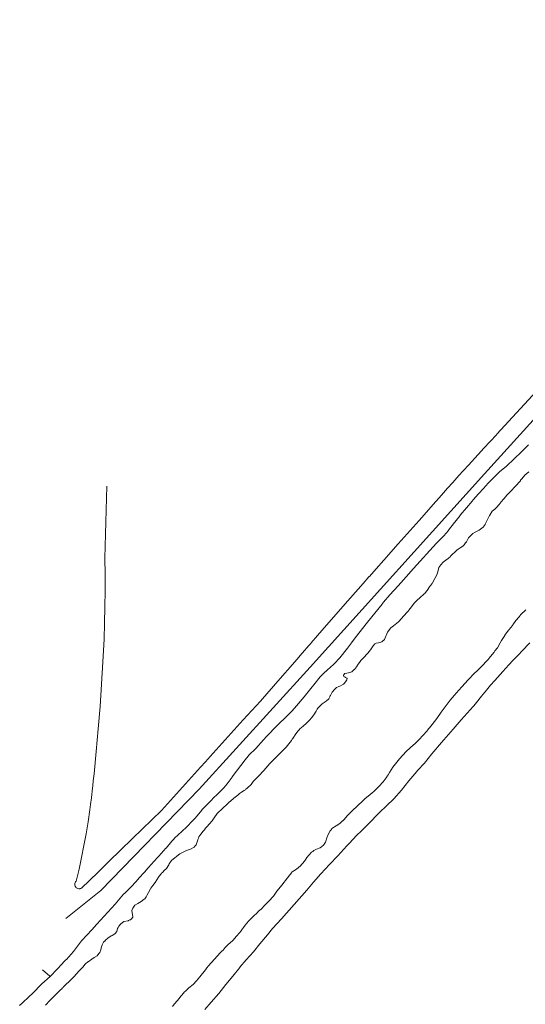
# Model space of a CAD drawing. Header units: metres. Extents: x 152391 to 157968, y 462336 to 467280.
# Tile 308 of 656: x 153333 to 153386, y 466685 to 466789. Entities that reach past the tile are written whole.
import ezdxf

# ---------------------------------------------------------------- set-up
doc = ezdxf.new("R2010")
doc.units = ezdxf.units.M
doc.header["$LTSCALE"] = 0.75
for name, color, linetype, lineweight in [('B-WE-GR-GRAS-GV', 251, 'Continuous', 13), ('B-WE-OG-WATER_SLOOT-GV', 251, 'Continuous', 18), ('B-WE-VH-VERHARDING_FUNDERING_ZAND-GV', 251, 'Continuous', 18)]:
    doc.layers.add(name, color=color, linetype=linetype, lineweight=lineweight)

msp = doc.modelspace()

# ---------------------------------------------------------------- linework, layer by layer
at = {"layer": 'B-WE-GR-GRAS-GV'}
for points in [[(153425.33, 466788.6), (153423.43, 466786.48), (153403.73, 466764.84), (153381.82, 466740.7), (153363.45, 466720.32), (153351.74, 466707.43), (153341.35, 466696.76), (153337.66, 466693.79)], [(153341.99, 466739.39), (153341.78, 466731.79), (153341.8, 466730.08), (153341.8, 466728.37), (153341.79, 466726.67), (153341.75, 466724.96), (153341.7, 466723.25), (153341.58, 466720.89), (153341.44, 466718.52), (153341.27, 466716.16), (153341.08, 466713.79), (153340.87, 466711.43), (153340.64, 466709.07), (153340.56, 466708.32), (153340.51, 466707.8), (153340.48, 466707.55), (153340.36, 466706.55), (153340.36, 466706.53), (153340.27, 466705.81), (153340.2, 466705.27), (153340.01, 466704.01), (153339.8, 466702.75), (153339.57, 466701.49), (153339.32, 466700.24), (153339.05, 466698.99), (153338.76, 466697.75), (153338.69, 466697.67), (153338.64, 466697.59), (153338.61, 466697.49), (153338.61, 466697.39), (153338.62, 466697.3), (153338.65, 466697.2), (153338.7, 466697.12), (153338.76, 466697.05), (153338.77, 466697.05), (153338.85, 466696.99), (153338.94, 466696.96), (153339.04, 466696.94), (153339.13, 466696.94), (153339.18, 466696.96), (153339.23, 466696.97), (153339.32, 466697.01), (153341.02, 466698.67), (153342.26, 466699.88), (153343.38, 466700.96), (153344.7, 466702.24), (153347.75, 466705.2), (153351.87, 466709.76), (153352.39, 466710.34), (153352.89, 466710.89), (153356.38, 466714.75), (153358.18, 466716.74), (153358.4, 466716.98), (153360.03, 466718.85), (153361.82, 466720.89), (153362.02, 466721.13), (153362.6, 466721.79), (153362.63, 466721.83), (153363.31, 466722.6), (153363.43, 466722.73), (153363.5, 466722.82), (153363.54, 466722.87), (153364.22, 466723.64), (153366.89, 466726.7), (153369.02, 466729.13), (153369.64, 466729.83), (153369.66, 466729.86), (153369.66, 466729.86), (153369.69, 466729.89), (153370.41, 466730.7), (153371.21, 466731.6), (153371.98, 466732.47), (153372.7, 466733.29), (153372.73, 466733.32), (153374.93, 466735.79), (153376.69, 466737.78), (153376.73, 466737.83), (153377.28, 466738.45), (153377.93, 466739.18), (153378.48, 466739.8), (153379.11, 466740.51), (153379.15, 466740.56), (153379.54, 466740.99), (153379.61, 466741.07), (153380.12, 466741.62), (153381.14, 466742.73), (153381.14, 466742.73), (153381.16, 466742.75), (153381.17, 466742.77), (153381.18, 466742.77), (153381.75, 466743.4), (153383.08, 466744.83), (153383.11, 466744.87), (153388.53, 466750.74)], [(153335.21, 466688.4), (153335.97, 466687.71), (153336.01, 466687.67), (153336.3, 466687.98), (153336.48, 466688.17), (153336.64, 466688.34), (153336.91, 466688.63), (153336.99, 466688.71), (153337.04, 466688.77), (153337.67, 466689.43), (153337.73, 466689.49), (153338.46, 466690.32), (153339.01, 466691.04), (153339.33, 466691.45), (153339.35, 466691.47), (153339.35, 466691.47), (153339.86, 466692.03), (153340.4, 466692.6), (153340.94, 466693.22), (153342.86, 466695.32), (153343.74, 466696.36), (153343.87, 466696.49), (153344.61, 466697.22), (153345.31, 466697.99), (153345.34, 466698.03), (153345.98, 466698.71), (153346.32, 466699.11), (153346.77, 466699.62), (153346.87, 466699.73), (153347.48, 466700.38), (153348.22, 466701.22), (153348.24, 466701.23), (153348.86, 466701.97), (153349.04, 466702.18), (153349.14, 466702.28), (153349.88, 466702.98), (153349.89, 466702.99), (153350.42, 466703.47), (153351.02, 466704.11), (153351.26, 466704.35), (153351.51, 466704.64), (153352.01, 466705.24), (153352.02, 466705.25), (153352.3, 466705.54), (153352.59, 466705.86), (153352.88, 466706.15), (153353.08, 466706.37), (153353.13, 466706.41), (153353.13, 466706.42), (153353.73, 466706.98), (153354.06, 466707.32), (153354.24, 466707.51), (153354.33, 466707.6), (153354.68, 466708.02), (153355.2, 466708.72), (153355.21, 466708.73), (153356.58, 466710.53), (153356.88, 466710.92), (153356.98, 466711.02), (153357.71, 466711.73), (153358.51, 466712.63), (153358.84, 466712.99), (153359.97, 466714.17), (153360.14, 466714.34), (153360.85, 466715.02), (153360.86, 466715.03), (153360.87, 466715.04), (153361.53, 466715.7), (153362.01, 466716.23), (153362.81, 466717.19), (153363.64, 466718.24), (153363.81, 466718.45), (153364.49, 466719.28), (153364.84, 466719.63), (153365.25, 466720.04), (153365.91, 466720.59), (153365.98, 466720.66), (153366.56, 466721.3), (153367.36, 466722.31), (153367.37, 466722.32), (153367.8, 466722.89), (153368.17, 466723.39), (153369.49, 466725.04), (153371.02, 466726.96), (153371.07, 466727.02), (153371.08, 466727.02), (153371.18, 466727.15), (153371.84, 466727.94), (153372.72, 466728.9), (153373.55, 466729.84), (153374.35, 466730.73), (153376.77, 466733.4), (153376.79, 466733.41), (153377.45, 466734.08), (153377.53, 466734.17), (153378.03, 466734.74), (153378.04, 466734.75), (153378.67, 466735.57), (153378.67, 466735.58), (153378.68, 466735.59), (153379.25, 466736.3), (153379.27, 466736.33), (153379.92, 466737.13), (153380.52, 466737.82), (153380.64, 466737.97), (153381.2, 466738.59), (153381.71, 466739.14), (153382.22, 466739.73), (153382.25, 466739.76), (153382.25, 466739.77), (153382.35, 466739.86), (153382.82, 466740.31), (153383.41, 466740.92), (153384.13, 466741.52), (153384.96, 466742.27), (153385.71, 466742.99), (153386.45, 466743.76)]]:
    msp.add_lwpolyline(points, dxfattribs=at)
at = {"layer": 'B-WE-OG-WATER_SLOOT-GV'}
for points in [[(153386.45, 466743.76), (153385.71, 466742.99), (153384.96, 466742.27), (153384.13, 466741.52), (153383.41, 466740.92), (153382.82, 466740.31), (153382.35, 466739.86), (153382.25, 466739.77), (153382.25, 466739.76), (153382.22, 466739.73), (153381.71, 466739.14), (153381.2, 466738.59), (153380.64, 466737.97), (153380.52, 466737.82), (153379.92, 466737.13), (153379.27, 466736.33), (153379.25, 466736.3), (153378.68, 466735.59), (153378.67, 466735.58), (153378.67, 466735.57), (153378.04, 466734.75), (153378.03, 466734.74), (153377.53, 466734.17), (153377.45, 466734.08), (153376.79, 466733.41), (153376.77, 466733.4), (153374.35, 466730.73), (153373.55, 466729.84), (153372.72, 466728.9), (153371.84, 466727.94), (153371.18, 466727.15), (153371.08, 466727.02), (153371.07, 466727.02), (153371.02, 466726.96), (153369.49, 466725.04), (153368.17, 466723.39), (153367.8, 466722.89), (153367.37, 466722.32), (153367.36, 466722.31), (153366.56, 466721.3), (153365.98, 466720.66), (153365.91, 466720.59), (153365.25, 466720.04), (153364.84, 466719.63), (153364.49, 466719.28), (153363.81, 466718.45), (153363.64, 466718.24), (153362.81, 466717.19), (153362.01, 466716.23), (153361.53, 466715.7), (153360.87, 466715.04), (153360.86, 466715.03), (153360.85, 466715.02), (153360.14, 466714.34), (153359.97, 466714.17), (153358.84, 466712.99), (153358.51, 466712.63), (153357.71, 466711.73), (153356.98, 466711.02), (153356.88, 466710.92), (153356.58, 466710.53), (153355.21, 466708.73), (153355.2, 466708.72), (153354.68, 466708.02), (153354.33, 466707.6), (153354.24, 466707.51), (153354.06, 466707.32), (153353.73, 466706.98), (153353.13, 466706.42), (153353.13, 466706.41), (153353.08, 466706.37), (153352.88, 466706.15), (153352.59, 466705.86), (153352.3, 466705.54), (153352.02, 466705.25), (153352.01, 466705.24), (153351.51, 466704.64), (153351.26, 466704.35), (153351.02, 466704.11), (153350.42, 466703.47), (153349.89, 466702.99), (153349.88, 466702.98), (153349.14, 466702.28), (153349.04, 466702.18), (153348.86, 466701.97), (153348.24, 466701.23), (153348.22, 466701.22), (153347.48, 466700.38), (153346.87, 466699.73), (153346.77, 466699.62), (153346.32, 466699.11), (153345.98, 466698.71), (153345.34, 466698.03), (153345.31, 466697.99), (153344.61, 466697.22), (153343.87, 466696.49), (153343.74, 466696.36), (153342.86, 466695.32), (153340.94, 466693.22), (153340.4, 466692.6), (153339.86, 466692.03), (153339.35, 466691.47), (153339.35, 466691.47), (153339.33, 466691.45), (153339.01, 466691.04), (153338.46, 466690.32), (153337.73, 466689.49), (153337.67, 466689.43), (153337.04, 466688.77), (153336.99, 466688.71), (153336.91, 466688.63), (153336.64, 466688.34), (153336.48, 466688.17), (153336.3, 466687.98), (153336.01, 466687.67), (153335.14, 466686.9), (153334.13, 466685.9), (153333.78, 466685.57), (153333.07, 466684.86), (153332.79, 466684.63)], [(153386.49, 466740.92), (153386.09, 466740.56), (153385.75, 466740.16), (153385.64, 466740.02), (153385.63, 466740), (153385.61, 466739.98), (153385.52, 466739.87), (153385.51, 466739.85), (153385.17, 466739.48), (153384.98, 466739.28), (153384.67, 466738.96), (153384.33, 466738.61), (153384.16, 466738.4), (153384.16, 466738.4), (153384.09, 466738.32), (153384.08, 466738.3), (153384.05, 466738.27), (153383.89, 466738.09), (153383.8, 466738), (153383.44, 466737.57), (153383.4, 466737.52), (153383.04, 466737.1), (153383.02, 466737.07), (153383.01, 466737.07), (153382.9, 466736.98), (153382.64, 466736.75), (153382.38, 466736.35), (153382.36, 466736.31), (153382.25, 466736.1), (153382.13, 466735.88), (153381.9, 466735.41), (153381.88, 466735.37), (153381.67, 466735.07), (153381.28, 466734.77), (153380.83, 466734.55), (153380.58, 466734.41), (153380.55, 466734.37), (153380.34, 466734.15), (153380.15, 466733.94), (153379.92, 466733.54), (153379.82, 466733.41), (153379.67, 466733.22), (153379.55, 466733.09), (153379.27, 466732.89), (153379.06, 466732.76), (153378.96, 466732.7), (153378.92, 466732.68), (153378.86, 466732.63), (153378.29, 466732.05), (153378.16, 466731.92), (153378.08, 466731.84), (153377.98, 466731.77), (153377.73, 466731.6), (153377.47, 466731.4), (153377.23, 466731.12), (153377.02, 466730.81), (153376.89, 466730.35), (153376.79, 466730.05), (153376.57, 466729.65), (153376.34, 466729.2), (153376.3, 466729.14), (153376.14, 466728.91), (153376.04, 466728.77), (153375.77, 466728.38), (153375.58, 466728.15), (153375.55, 466728.13), (153375.43, 466728.01), (153375.04, 466727.65), (153374.7, 466727.35), (153374.68, 466727.34), (153374.66, 466727.31), (153374.51, 466727.15), (153374.42, 466727.05), (153374.12, 466726.69), (153373.84, 466726.31), (153373.82, 466726.27), (153373.68, 466726.12), (153373.3, 466725.71), (153373.02, 466725.4), (153372.82, 466725.18), (153372.76, 466725.11), (153372.24, 466724.67), (153371.95, 466724.45), (153371.6, 466724.02), (153371.27, 466723.22), (153370.99, 466722.99), (153370.64, 466722.87), (153370.41, 466722.84), (153370.26, 466722.78), (153370.08, 466722.57), (153369.94, 466722.36), (153369.8, 466722.15), (153369.51, 466721.78), (153369.51, 466721.78), (153369.02, 466721.27), (153368.74, 466720.97), (153368.73, 466720.95), (153368.51, 466720.62), (153368.32, 466720.36), (153368.12, 466720.07), (153368.09, 466720.05), (153367.82, 466719.81), (153367.49, 466719.7), (153367.29, 466719.69), (153367.1, 466719.63), (153367.09, 466719.63), (153366.95, 466719.48), (153366.95, 466719.43), (153366.97, 466719.34), (153367, 466719.32), (153367.12, 466719.24), (153367.15, 466719.23), (153367.25, 466719.17), (153367.31, 466719.14), (153367.33, 466719.13), (153367.32, 466718.97), (153367.17, 466718.75), (153367.02, 466718.6), (153366.95, 466718.53), (153366.89, 466718.5), (153366.62, 466718.34), (153366.39, 466718.23), (153366.21, 466718.15), (153366.18, 466718.12), (153366, 466717.97), (153365.74, 466717.67), (153365.58, 466717.34), (153365.56, 466717.3), (153365.51, 466717.19), (153365.47, 466717.11), (153365.41, 466716.98), (153365.12, 466716.74), (153365.01, 466716.66), (153364.71, 466716.46), (153364.48, 466716.24), (153364.25, 466715.99), (153364.18, 466715.87), (153364.07, 466715.66), (153363.81, 466715.29), (153363.57, 466714.98), (153363.39, 466714.75), (153363.37, 466714.73), (153363.06, 466714.39), (153362.7, 466714.09), (153362.36, 466713.81), (153362.3, 466713.75), (153362.13, 466713.55), (153362.06, 466713.46), (153361.92, 466713.29), (153361.61, 466712.8), (153361.58, 466712.75), (153361.55, 466712.7), (153361.45, 466712.56), (153360.92, 466711.88), (153360.55, 466711.52), (153360.35, 466711.32), (153359.63, 466710.61), (153359.35, 466710.31), (153359.19, 466710.14), (153358.54, 466709.42), (153358.43, 466709.31), (153358.39, 466709.26), (153358.11, 466708.95), (153357.77, 466708.59), (153357.43, 466708.25), (153357.21, 466707.92), (153356.79, 466707.56), (153356.65, 466707.44), (153356.6, 466707.39), (153356.47, 466707.31), (153356.18, 466707.12), (153355.99, 466706.98), (153355.86, 466706.88), (153355.79, 466706.82), (153355.4, 466706.5), (153355.3, 466706.41), (153354.87, 466706.05), (153354.8, 466705.98), (153354.71, 466705.9), (153354.18, 466705.4), (153353.67, 466704.92), (153353.63, 466704.89), (153353.31, 466704.41), (153353.24, 466704.32), (153353.08, 466704.1), (153352.78, 466703.77), (153352.56, 466703.52), (153352.41, 466703.33), (153352.28, 466703.17), (153352.14, 466703), (153351.91, 466702.71), (153351.69, 466702.4), (153351.64, 466702.28), (153351.59, 466702.15), (153351.58, 466702.1), (153351.48, 466701.78), (153351.42, 466701.57), (153351.32, 466701.45), (153351.2, 466701.31), (153350.82, 466701.13), (153350.39, 466700.96), (153350.1, 466700.84), (153349.68, 466700.61), (153349.38, 466700.37), (153349.31, 466700.31), (153349.3, 466700.3), (153349.21, 466700.23), (153348.82, 466699.91), (153348.56, 466699.57), (153348.51, 466699.48), (153348.28, 466699.08), (153348.01, 466698.82), (153347.93, 466698.74), (153347.92, 466698.73), (153347.86, 466698.67), (153347.77, 466698.58), (153347.72, 466698.53), (153347.49, 466698.28), (153347.2, 466697.79), (153347.14, 466697.7), (153347.08, 466697.61), (153346.85, 466697.29), (153346.63, 466696.99), (153346.6, 466696.93), (153346.38, 466696.55), (153346.2, 466696.22), (153346.12, 466696.09), (153346.01, 466695.89), (153345.93, 466695.83), (153345.62, 466695.59), (153345.25, 466695.39), (153345.01, 466695.24), (153344.95, 466695.2), (153344.72, 466694.9), (153344.62, 466694.64), (153344.72, 466693.97), (153344.72, 466693.96), (153344.71, 466693.9), (153344.61, 466693.81), (153344.48, 466693.67), (153344.42, 466693.65), (153344.26, 466693.59), (153344.23, 466693.57), (153343.78, 466693.47), (153343.48, 466693.23), (153343.24, 466692.99), (153343.17, 466692.85), (153343.12, 466692.76), (153343.04, 466692.43), (153342.83, 466692.19), (153342.54, 466692.02), (153342.44, 466691.96), (153342.19, 466691.81), (153342.13, 466691.77), (153342.06, 466691.71), (153341.88, 466691.55), (153341.85, 466691.52), (153341.77, 466691.43), (153341.74, 466691.4), (153341.65, 466691.3), (153341.5, 466691.03), (153341.38, 466690.72), (153341.38, 466690.67), (153341.37, 466690.49), (153341.26, 466690.22), (153341.18, 466690.13), (153341.04, 466689.97), (153340.95, 466689.87), (153340.66, 466689.68), (153340.4, 466689.51), (153340, 466689.24), (153339.98, 466689.22), (153339.73, 466689.01), (153339.71, 466688.99), (153339.44, 466688.68), (153339.08, 466688.29), (153338.49, 466687.64), (153338.38, 466687.52), (153338.29, 466687.43), (153338.26, 466687.4), (153337.43, 466686.58), (153337.38, 466686.54), (153337.32, 466686.48), (153337.23, 466686.38), (153337.11, 466686.27), (153335.96, 466685.14), (153335.5, 466684.65)], [(153337.32, 466686.48), (153337.38, 466686.54), (153337.43, 466686.58), (153338.26, 466687.4), (153338.29, 466687.43), (153338.38, 466687.52), (153338.49, 466687.64), (153339.08, 466688.29), (153339.44, 466688.68), (153339.71, 466688.99), (153339.73, 466689.01), (153339.98, 466689.22), (153340, 466689.24), (153340.4, 466689.51), (153340.66, 466689.68), (153340.95, 466689.87), (153341.04, 466689.97), (153341.18, 466690.13), (153341.26, 466690.22), (153341.37, 466690.49), (153341.38, 466690.67), (153341.38, 466690.72), (153341.5, 466691.03), (153341.65, 466691.3), (153341.74, 466691.4), (153341.77, 466691.43), (153341.85, 466691.52), (153341.88, 466691.55), (153342.06, 466691.71), (153342.13, 466691.77), (153342.19, 466691.81), (153342.44, 466691.96), (153342.54, 466692.02), (153342.83, 466692.19), (153343.04, 466692.43), (153343.12, 466692.76), (153343.17, 466692.85), (153343.24, 466692.99), (153343.48, 466693.23), (153343.78, 466693.47), (153344.23, 466693.57), (153344.26, 466693.59), (153344.42, 466693.65), (153344.48, 466693.67), (153344.61, 466693.81), (153344.71, 466693.9), (153344.72, 466693.96), (153344.72, 466693.97), (153344.62, 466694.64), (153344.72, 466694.9), (153344.95, 466695.2), (153345.01, 466695.24), (153345.25, 466695.39), (153345.62, 466695.59), (153345.93, 466695.83), (153346.01, 466695.89), (153346.12, 466696.09), (153346.2, 466696.22), (153346.38, 466696.55), (153346.6, 466696.93), (153346.63, 466696.99), (153346.85, 466697.29), (153347.08, 466697.61), (153347.14, 466697.7), (153347.2, 466697.79), (153347.49, 466698.28), (153347.72, 466698.53), (153347.77, 466698.58), (153347.86, 466698.67), (153347.92, 466698.73), (153347.93, 466698.74), (153348.01, 466698.82), (153348.28, 466699.08), (153348.51, 466699.48), (153348.56, 466699.57), (153348.82, 466699.91), (153349.21, 466700.23), (153349.3, 466700.3), (153349.31, 466700.31), (153349.38, 466700.37), (153349.68, 466700.61), (153350.1, 466700.84), (153350.39, 466700.96), (153350.82, 466701.13), (153351.2, 466701.31), (153351.32, 466701.45), (153351.42, 466701.57), (153351.48, 466701.78), (153351.58, 466702.1), (153351.59, 466702.15), (153351.64, 466702.28), (153351.69, 466702.4), (153351.91, 466702.71), (153352.14, 466703), (153352.28, 466703.17), (153352.41, 466703.33), (153352.56, 466703.52), (153352.78, 466703.77), (153353.08, 466704.1), (153353.24, 466704.32), (153353.31, 466704.41), (153353.63, 466704.89), (153353.67, 466704.92), (153354.18, 466705.4), (153354.71, 466705.9), (153354.8, 466705.98), (153354.87, 466706.05), (153355.3, 466706.41), (153355.4, 466706.5), (153355.79, 466706.82), (153355.86, 466706.88), (153355.99, 466706.98), (153356.18, 466707.12), (153356.47, 466707.31), (153356.6, 466707.39), (153356.65, 466707.44), (153356.79, 466707.56), (153357.21, 466707.92), (153357.43, 466708.25), (153357.77, 466708.59), (153358.11, 466708.95), (153358.39, 466709.26), (153358.43, 466709.31), (153358.54, 466709.42), (153359.19, 466710.14), (153359.35, 466710.31), (153359.63, 466710.61), (153360.35, 466711.32), (153360.55, 466711.52), (153360.92, 466711.88), (153361.45, 466712.56), (153361.55, 466712.7), (153361.58, 466712.75), (153361.61, 466712.8), (153361.92, 466713.29), (153362.06, 466713.46), (153362.13, 466713.55), (153362.3, 466713.75), (153362.36, 466713.81), (153362.7, 466714.09), (153363.06, 466714.39), (153363.37, 466714.73), (153363.39, 466714.75), (153363.57, 466714.98), (153363.81, 466715.29), (153364.07, 466715.66), (153364.18, 466715.87), (153364.25, 466715.99), (153364.48, 466716.24), (153364.71, 466716.46), (153365.01, 466716.66), (153365.12, 466716.74), (153365.41, 466716.98), (153365.47, 466717.11), (153365.51, 466717.19), (153365.56, 466717.3), (153365.58, 466717.34), (153365.74, 466717.67), (153366, 466717.97), (153366.18, 466718.12), (153366.21, 466718.15), (153366.39, 466718.23), (153366.62, 466718.34), (153366.89, 466718.5), (153366.95, 466718.53), (153367.02, 466718.6), (153367.17, 466718.75), (153367.32, 466718.97), (153367.33, 466719.13), (153367.31, 466719.14), (153367.25, 466719.17), (153367.15, 466719.23), (153367.12, 466719.24), (153367, 466719.32), (153366.97, 466719.34), (153366.95, 466719.43), (153366.95, 466719.48), (153367.09, 466719.63), (153367.1, 466719.63), (153367.29, 466719.69), (153367.49, 466719.7), (153367.82, 466719.81), (153368.09, 466720.05), (153368.12, 466720.07), (153368.32, 466720.36), (153368.51, 466720.62), (153368.73, 466720.95), (153368.74, 466720.97), (153369.02, 466721.27), (153369.51, 466721.78), (153369.51, 466721.78), (153369.8, 466722.15), (153369.94, 466722.36), (153370.08, 466722.57), (153370.26, 466722.78), (153370.41, 466722.84), (153370.64, 466722.87), (153370.99, 466722.99), (153371.27, 466723.22), (153371.6, 466724.02), (153371.95, 466724.45), (153372.24, 466724.67), (153372.76, 466725.11), (153372.82, 466725.18), (153373.02, 466725.4), (153373.3, 466725.71), (153373.68, 466726.12), (153373.82, 466726.27), (153373.84, 466726.31), (153374.12, 466726.69), (153374.42, 466727.05), (153374.51, 466727.15), (153374.66, 466727.31), (153374.68, 466727.34), (153374.7, 466727.35), (153375.04, 466727.65), (153375.43, 466728.01), (153375.55, 466728.13), (153375.58, 466728.15), (153375.77, 466728.38), (153376.04, 466728.77), (153376.14, 466728.91), (153376.3, 466729.14), (153376.34, 466729.2), (153376.57, 466729.65), (153376.79, 466730.05), (153376.89, 466730.35), (153377.02, 466730.81), (153377.23, 466731.12), (153377.47, 466731.4), (153377.73, 466731.6), (153377.98, 466731.77), (153378.08, 466731.84), (153378.16, 466731.92), (153378.29, 466732.05), (153378.86, 466732.63), (153378.92, 466732.68), (153378.96, 466732.7), (153379.06, 466732.76), (153379.27, 466732.89), (153379.55, 466733.09), (153379.67, 466733.22), (153379.82, 466733.41), (153379.92, 466733.54), (153380.15, 466733.94), (153380.34, 466734.15), (153380.55, 466734.37), (153380.58, 466734.41), (153380.83, 466734.55), (153381.28, 466734.77), (153381.67, 466735.07), (153381.88, 466735.37), (153381.9, 466735.41), (153382.13, 466735.88), (153382.25, 466736.1), (153382.36, 466736.31), (153382.38, 466736.35), (153382.64, 466736.75), (153382.9, 466736.98), (153383.01, 466737.07), (153383.02, 466737.07), (153383.04, 466737.1), (153383.4, 466737.52), (153383.44, 466737.57), (153383.8, 466738), (153383.89, 466738.09), (153384.05, 466738.27), (153384.08, 466738.3), (153384.09, 466738.32), (153384.16, 466738.4), (153384.16, 466738.4), (153384.33, 466738.61), (153384.67, 466738.96), (153384.98, 466739.28), (153385.17, 466739.48), (153385.51, 466739.85), (153385.52, 466739.87), (153385.61, 466739.98), (153385.63, 466740), (153385.64, 466740.02), (153385.75, 466740.16), (153386.09, 466740.56), (153386.49, 466740.92)], [(153386.17, 466726.37), (153385.62, 466725.82), (153385.58, 466725.77), (153385.47, 466725.63), (153385.14, 466725.23), (153384.82, 466724.78), (153384.81, 466724.77), (153384.77, 466724.71), (153384.44, 466724.28), (153384.41, 466724.24), (153384.37, 466724.2), (153383.97, 466723.67), (153383.96, 466723.66), (153383.63, 466723.14), (153383.48, 466722.89), (153383.18, 466722.36), (153382.93, 466722.03), (153382.83, 466721.89), (153382.65, 466721.65), (153382.33, 466721.25), (153382.22, 466721.12), (153382.19, 466721.09), (153381.46, 466720.35), (153381.33, 466720.22), (153380.49, 466719.38), (153380.37, 466719.25), (153380.1, 466718.98), (153379.42, 466718.22), (153379.12, 466717.88), (153378.63, 466717.33), (153378.19, 466716.84), (153377.26, 466715.55), (153376.79, 466714.91), (153376.31, 466714.25), (153376.02, 466713.91), (153375.9, 466713.77), (153375.87, 466713.73), (153375.7, 466713.53), (153375.39, 466713.17), (153374.87, 466712.61), (153374.78, 466712.53), (153374.77, 466712.51), (153374.68, 466712.43), (153374.57, 466712.32), (153374.43, 466712.18), (153374.38, 466712.14), (153373.56, 466711.4), (153372.86, 466710.66), (153372.16, 466709.77), (153371.8, 466709.2), (153371.66, 466708.97), (153371.55, 466708.8), (153371.53, 466708.76), (153371.45, 466708.65), (153371.14, 466708.23), (153370.67, 466707.74), (153370.19, 466707.25), (153370.14, 466707.21), (153369.96, 466707.04), (153369.77, 466706.87), (153369.2, 466706.43), (153368.22, 466705.48), (153368.08, 466705.36), (153367.9, 466705.18), (153367.36, 466704.66), (153366.97, 466704.22), (153366.97, 466704.21), (153366.89, 466704.12), (153366.86, 466704.09), (153366.79, 466704.03), (153366.7, 466703.95), (153366.57, 466703.84), (153366.17, 466703.58), (153365.72, 466703.28), (153365.67, 466703.2), (153365.55, 466703.04), (153365.39, 466702.82), (153365.26, 466702.47), (153365.23, 466702.4), (153365.06, 466701.86), (153364.85, 466701.55), (153364.84, 466701.54), (153364.49, 466701.27), (153364.09, 466701.11), (153363.83, 466700.96), (153363.7, 466700.88), (153363.58, 466700.81), (153363.1, 466700.25), (153362.97, 466700.05), (153362.9, 466699.97), (153362.82, 466699.84), (153362.37, 466699.32), (153362.25, 466699.23), (153362.16, 466699.15), (153361.89, 466698.94), (153361.88, 466698.94), (153361.55, 466698.72), (153361.44, 466698.59), (153361.35, 466698.48), (153361.33, 466698.47), (153361.31, 466698.44), (153361.29, 466698.42), (153361.26, 466698.38), (153361.17, 466698.27), (153361.04, 466698.11), (153360.46, 466697.31), (153360.13, 466696.93), (153360.13, 466696.92), (153359.93, 466696.67), (153359.56, 466696.17), (153359.09, 466695.64), (153358.94, 466695.48), (153358.8, 466695.34), (153358.66, 466695.21), (153358.26, 466694.8), (153357.99, 466694.56), (153357.96, 466694.53), (153357.87, 466694.45), (153357.73, 466694.31), (153357.58, 466694.17), (153357.47, 466694.06), (153357.07, 466693.66), (153356.94, 466693.53), (153356.59, 466693.09), (153356.42, 466692.87), (153356.3, 466692.71), (153356.2, 466692.57), (153356.18, 466692.55), (153355.71, 466691.98), (153355.63, 466691.89), (153355.31, 466691.52), (153354.96, 466691.2), (153354.83, 466691.08), (153354.8, 466691.06), (153354.48, 466690.74), (153354.24, 466690.47), (153354.13, 466690.35), (153353.99, 466690.2), (153352.68, 466688.76), (153352.58, 466688.64), (153352.54, 466688.59), (153352.38, 466688.39), (153351.79, 466687.65), (153351.46, 466687.22), (153351.08, 466686.83), (153350.63, 466686.48), (153350.28, 466686.15), (153350.18, 466686.06), (153349.9, 466685.73), (153349.8, 466685.61), (153349.61, 466685.38), (153349.17, 466684.85), (153349.1, 466684.76), (153348.9, 466684.53)], [(153348.9, 466684.53), (153349.1, 466684.76), (153349.17, 466684.85), (153349.61, 466685.38), (153349.8, 466685.61), (153349.9, 466685.73), (153350.18, 466686.06), (153350.28, 466686.15), (153350.63, 466686.48), (153351.08, 466686.83), (153351.46, 466687.22), (153351.79, 466687.65), (153352.38, 466688.39), (153352.54, 466688.59), (153352.58, 466688.64), (153352.68, 466688.76), (153353.99, 466690.2), (153354.13, 466690.35), (153354.24, 466690.47), (153354.48, 466690.74), (153354.8, 466691.06), (153354.83, 466691.08), (153354.96, 466691.2), (153355.31, 466691.52), (153355.63, 466691.89), (153355.71, 466691.98), (153356.18, 466692.55), (153356.2, 466692.57), (153356.3, 466692.71), (153356.42, 466692.87), (153356.59, 466693.09), (153356.94, 466693.53), (153357.07, 466693.66), (153357.47, 466694.06), (153357.58, 466694.17), (153357.73, 466694.31), (153357.87, 466694.45), (153357.96, 466694.53), (153357.99, 466694.56), (153358.26, 466694.8), (153358.66, 466695.21), (153358.8, 466695.34), (153358.94, 466695.48), (153359.09, 466695.64), (153359.56, 466696.17), (153359.93, 466696.67), (153360.13, 466696.92), (153360.13, 466696.93), (153360.46, 466697.31), (153361.04, 466698.11), (153361.17, 466698.27), (153361.26, 466698.38), (153361.29, 466698.42), (153361.31, 466698.44), (153361.33, 466698.47), (153361.35, 466698.48), (153361.44, 466698.59), (153361.55, 466698.72), (153361.88, 466698.94), (153361.89, 466698.94), (153362.16, 466699.15), (153362.25, 466699.23), (153362.37, 466699.32), (153362.82, 466699.84), (153362.9, 466699.97), (153362.97, 466700.05), (153363.1, 466700.25), (153363.58, 466700.81), (153363.7, 466700.88), (153363.83, 466700.96), (153364.09, 466701.11), (153364.49, 466701.27), (153364.84, 466701.54), (153364.85, 466701.55), (153365.06, 466701.86), (153365.23, 466702.4), (153365.26, 466702.47), (153365.39, 466702.82), (153365.55, 466703.04), (153365.67, 466703.2), (153365.72, 466703.28), (153366.17, 466703.58), (153366.57, 466703.84), (153366.7, 466703.95), (153366.79, 466704.03), (153366.86, 466704.09), (153366.89, 466704.12), (153366.97, 466704.21), (153366.97, 466704.22), (153367.36, 466704.66), (153367.9, 466705.18), (153368.08, 466705.36), (153368.22, 466705.48), (153369.2, 466706.43), (153369.77, 466706.87), (153369.96, 466707.04), (153370.14, 466707.21), (153370.19, 466707.25), (153370.67, 466707.74), (153371.14, 466708.23), (153371.45, 466708.65), (153371.53, 466708.76), (153371.55, 466708.8), (153371.66, 466708.97), (153371.8, 466709.2), (153372.16, 466709.77), (153372.86, 466710.66), (153373.56, 466711.4), (153374.38, 466712.14), (153374.43, 466712.18), (153374.57, 466712.32), (153374.68, 466712.43), (153374.77, 466712.51), (153374.78, 466712.53), (153374.87, 466712.61), (153375.39, 466713.17), (153375.7, 466713.53), (153375.87, 466713.73), (153375.9, 466713.77), (153376.02, 466713.91), (153376.31, 466714.25), (153376.79, 466714.91), (153377.26, 466715.55), (153378.19, 466716.84), (153378.63, 466717.33), (153379.12, 466717.88), (153379.42, 466718.22), (153380.1, 466718.98), (153380.37, 466719.25), (153380.49, 466719.38), (153381.33, 466720.22), (153381.46, 466720.35), (153382.19, 466721.09), (153382.22, 466721.12), (153382.33, 466721.25), (153382.65, 466721.65), (153382.83, 466721.89), (153382.93, 466722.03), (153383.18, 466722.36), (153383.48, 466722.89), (153383.63, 466723.14), (153383.96, 466723.66), (153383.97, 466723.67), (153384.37, 466724.2), (153384.41, 466724.24), (153384.44, 466724.28), (153384.77, 466724.71), (153384.81, 466724.77), (153384.82, 466724.78), (153385.14, 466725.23), (153385.47, 466725.63), (153385.58, 466725.77), (153385.62, 466725.82), (153386.17, 466726.37)], [(153352.32, 466684.19), (153352.98, 466684.99), (153353.81, 466685.91), (153354.54, 466686.83), (153355.27, 466687.72), (153356, 466688.64), (153356.03, 466688.68), (153356.68, 466689.43), (153357.45, 466690.3), (153358.12, 466691.13), (153358.92, 466692.07), (153359.45, 466692.76), (153360.41, 466693.77), (153363.09, 466696.8), (153363.8, 466697.62), (153364.57, 466698.51), (153365.46, 466699.49), (153366.35, 466700.43), (153367.3, 466701.45), (153367.44, 466701.6), (153367.58, 466701.76), (153368.33, 466702.54), (153368.84, 466703.06), (153369.54, 466703.77), (153370.75, 466704.99), (153371.5, 466705.69), (153372.27, 466706.42), (153373.07, 466707.35), (153373.85, 466708.31), (153374.68, 466709.32), (153374.77, 466709.43), (153375.48, 466710.19), (153376.27, 466711.16), (153377.3, 466712.37), (153378.52, 466713.77), (153379.38, 466714.74), (153380.63, 466716.17), (153380.7, 466716.25), (153380.98, 466716.58), (153381.51, 466717.24), (153382.02, 466717.87), (153382.47, 466718.4), (153382.92, 466718.92), (153383.75, 466719.86), (153384.38, 466720.56), (153384.5, 466720.68), (153384.71, 466720.91), (153385.45, 466721.66), (153385.77, 466721.99), (153386.61, 466722.87)]]:
    msp.add_lwpolyline(points, dxfattribs=at)
at = {"layer": 'B-WE-VH-VERHARDING_FUNDERING_ZAND-GV'}
for points in [[(153337.66, 466693.79), (153341.35, 466696.76), (153351.74, 466707.43), (153363.45, 466720.32), (153381.82, 466740.7), (153403.73, 466764.84), (153423.43, 466786.48), (153425.33, 466788.6)], [(153388.53, 466750.74), (153383.11, 466744.87), (153383.08, 466744.83), (153381.75, 466743.4), (153381.18, 466742.77), (153381.17, 466742.77), (153381.16, 466742.75), (153381.14, 466742.73), (153381.14, 466742.73), (153380.12, 466741.62), (153379.61, 466741.07), (153379.54, 466740.99), (153379.15, 466740.56), (153379.11, 466740.51), (153378.48, 466739.8), (153377.93, 466739.18), (153377.28, 466738.45), (153376.73, 466737.83), (153376.69, 466737.78), (153374.93, 466735.79), (153372.73, 466733.32), (153372.7, 466733.29), (153371.98, 466732.47), (153371.21, 466731.6), (153370.41, 466730.7), (153369.69, 466729.89), (153369.66, 466729.86), (153369.66, 466729.86), (153369.64, 466729.83), (153369.02, 466729.13), (153366.89, 466726.7), (153364.22, 466723.64), (153363.54, 466722.87), (153363.5, 466722.82), (153363.43, 466722.73), (153363.31, 466722.6), (153362.63, 466721.83), (153362.6, 466721.79), (153362.02, 466721.13), (153361.82, 466720.89), (153360.03, 466718.85), (153358.4, 466716.98), (153358.18, 466716.74), (153356.38, 466714.75), (153352.89, 466710.89), (153352.39, 466710.34), (153351.87, 466709.76), (153347.75, 466705.2), (153344.7, 466702.24), (153343.38, 466700.96), (153342.26, 466699.88), (153341.02, 466698.67), (153339.32, 466697.01), (153339.23, 466696.97), (153339.18, 466696.96), (153339.13, 466696.94), (153339.04, 466696.94), (153338.94, 466696.96), (153338.85, 466696.99), (153338.77, 466697.05), (153338.76, 466697.05), (153338.7, 466697.12), (153338.65, 466697.2), (153338.62, 466697.3), (153338.61, 466697.39), (153338.61, 466697.49), (153338.64, 466697.59), (153338.69, 466697.67), (153338.76, 466697.75), (153339.05, 466698.99), (153339.32, 466700.24), (153339.57, 466701.49), (153339.8, 466702.75), (153340.01, 466704.01), (153340.2, 466705.27), (153340.27, 466705.81), (153340.36, 466706.53), (153340.36, 466706.55), (153340.48, 466707.55), (153340.51, 466707.8), (153340.56, 466708.32), (153340.64, 466709.07), (153340.87, 466711.43), (153341.08, 466713.79), (153341.27, 466716.16), (153341.44, 466718.52), (153341.58, 466720.89), (153341.7, 466723.25), (153341.75, 466724.96), (153341.79, 466726.67), (153341.8, 466728.37), (153341.8, 466730.08), (153341.78, 466731.79), (153341.99, 466739.39)]]:
    msp.add_lwpolyline(points, dxfattribs=at)

doc.saveas('drawing.dxf')
